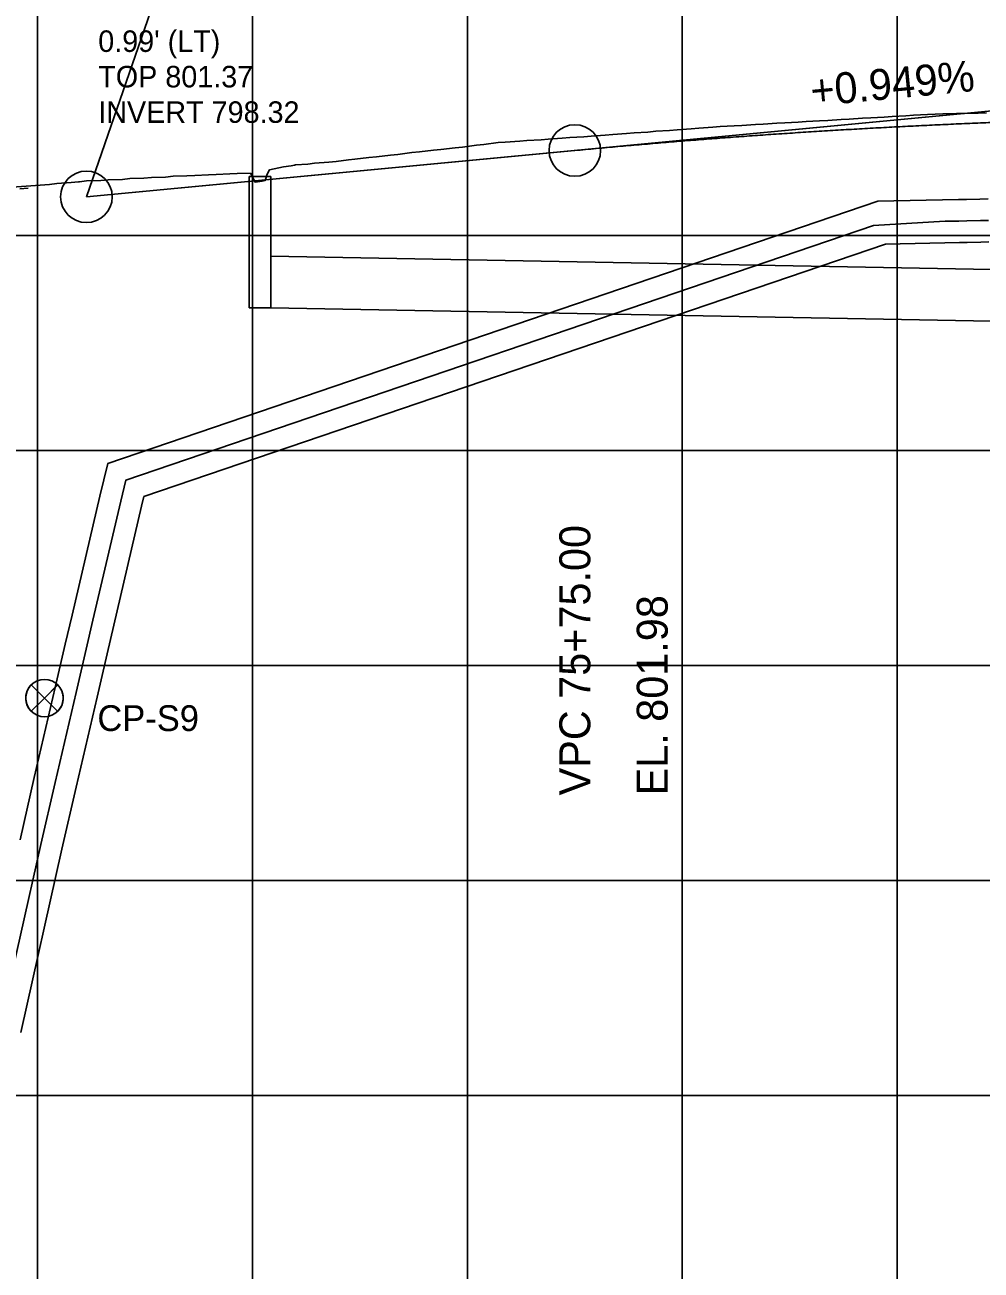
# Model space of a CAD drawing. Extents: x -7164 to 2214450, y -19642 to 253469.
# Drawn here: x 1447.1 to 1669.5, y -1740.6 to -1451 of the extents above; entities that cross this region are included whole.
import ezdxf

# ---------------------------------------------------------------- set-up
doc = ezdxf.new("R2010")
doc.units = 0
for name, color, linetype in [('DESIGN - PROFILE - Proposed', 7, 'Continuous'), ('DESIGN - PROFILE - Proposed Text', 7, 'Continuous'), ('DESIGN - SHEET - Light Grid', 7, 'Continuous'), ('SURVEY - PROFILE - Control with Text', 7, 'Continuous'), ('SURVEY - PROFILE - Drainage - Bridges', 7, 'Continuous'), ('SURVEY - PROFILE - Drainage - Storm Sewer', 7, 'Continuous'), ('SURVEY - PROFILE - Drainage - Storm Sewer Text', 7, 'Continuous'), ('SURVEY - PROFILE - Ground Line with Text', 7, 'Continuous'), ('SURVEY - PROFILE - Utilities - Cable with Text', 7, 'Continuous'), ('SURVEY - PROFILE - Utilities - Electric with Text', 7, 'Continuous'), ('XTREE', 7, 'Continuous')]:
    doc.layers.add(name, color=color, linetype=linetype)

msp = doc.modelspace()

# ---------------------------------------------------------------- linework, layer by layer
at = {"layer": 'DESIGN - PROFILE - Proposed'}
msp.add_line((1461.37, -1491.01), (1575, -1480.23), dxfattribs=at)
msp.add_line((1461.37, -1491.01), (1575, -1480.23), dxfattribs=at)
msp.add_spline([(1575, -1480.23), (1580, -1479.77), (1585, -1479.31), (1590, -1478.88), (1595, -1478.45), (1600, -1478.04), (1605, -1477.64), (1610, -1477.26), (1615, -1476.9), (1620, -1476.54), (1625, -1476.2), (1630, -1475.88), (1635, -1475.57), (1640, -1475.27), (1645, -1474.99), (1650, -1474.72), (1655, -1474.47), (1660, -1474.23), (1665, -1474.01), (1670, -1473.79), (1675, -1473.6), (1680, -1473.42), (1685, -1473.25), (1690, -1473.09), (1695, -1472.95), (1700, -1472.83), (1705, -1472.72), (1710, -1472.62), (1715, -1472.54), (1720, -1472.47), (1725, -1472.42), (1730, -1472.38), (1735, -1472.35), (1740, -1472.34), (1745, -1472.34), (1750, -1472.36), (1755, -1472.39), (1760, -1472.44), (1765, -1472.5), (1770, -1472.57), (1775, -1472.66), (1780, -1472.76), (1785, -1472.88), (1790, -1473.01), (1795, -1473.16), (1800, -1473.32), (1805, -1473.49), (1810, -1473.68), (1815, -1473.88), (1820, -1474.1), (1825, -1474.33)], degree=3, dxfattribs=at)
msp.add_spline([(1575, -1480.23), (1580, -1479.77), (1585, -1479.31), (1590, -1478.88), (1595, -1478.45), (1600, -1478.04), (1605, -1477.64), (1610, -1477.26), (1615, -1476.9), (1620, -1476.54), (1625, -1476.2), (1630, -1475.88), (1635, -1475.57), (1640, -1475.27), (1645, -1474.99), (1650, -1474.72), (1655, -1474.47), (1660, -1474.23), (1665, -1474.01), (1670, -1473.79), (1675, -1473.6), (1680, -1473.42), (1685, -1473.25), (1690, -1473.09), (1695, -1472.95), (1700, -1472.83), (1705, -1472.72), (1710, -1472.62), (1715, -1472.54), (1720, -1472.47), (1725, -1472.42), (1730, -1472.38), (1735, -1472.35), (1740, -1472.34), (1745, -1472.34), (1750, -1472.36), (1755, -1472.39), (1760, -1472.44), (1765, -1472.5), (1770, -1472.57), (1775, -1472.66), (1780, -1472.76), (1785, -1472.88), (1790, -1473.01), (1795, -1473.16), (1800, -1473.32), (1805, -1473.49), (1810, -1473.68), (1815, -1473.88), (1820, -1474.1), (1825, -1474.33)], degree=3, dxfattribs=at)
at = {"layer": 'DESIGN - PROFILE - Proposed Text'}
msp.add_line((1575, -1480.23), (1694.03, -1468.94), dxfattribs=at)
msp.add_line((1575, -1480.23), (1694.03, -1468.94), dxfattribs=at)
msp.add_lwpolyline([(1490.54, -1406.66), (1461.37, -1491.01)], dxfattribs=at)
msp.add_lwpolyline([(1490.54, -1406.66), (1461.37, -1491.01)], dxfattribs=at)
for centre in [(1575, -1480.23), (1575, -1480.23), (1461.37, -1491.01), (1461.37, -1491.01)]:
    msp.add_circle(centre, 6, dxfattribs=at)
at = {"layer": 'DESIGN - SHEET - Light Grid'}
for p, q in [((1450, -3000), (1450, -1000)), ((1450, -3000), (1450, -1000)), ((1500, -3000), (1500, -1000)), ((1500, -3000), (1500, -1000)), ((1550, -3000), (1550, -1000)), ((1550, -3000), (1550, -1000)), ((1600, -3000), (1600, -1000)), ((1600, -3000), (1600, -1000)), ((1650, -3000), (1650, -1000)), ((1650, -3000), (1650, -1000)), ((0, -1500), (12400, -1500)), ((0, -1500), (12400, -1500)), ((0, -1550), (12400, -1550)), ((0, -1550), (12400, -1550)), ((0, -1600), (12400, -1600)), ((0, -1600), (12400, -1600)), ((0, -1650), (12400, -1650)), ((0, -1650), (12400, -1650)), ((0, -1700), (12400, -1700)), ((0, -1700), (12400, -1700))]:
    msp.add_line(p, q, dxfattribs=at)
at = {"layer": 'SURVEY - PROFILE - Control with Text'}
for p, q in [((1451.6, -1607.6), (1454.69, -1604.51)), ((1451.6, -1607.6), (1454.69, -1604.51)), ((1448.52, -1604.52), (1451.6, -1607.6)), ((1448.52, -1604.52), (1451.6, -1607.6)), ((1448.54, -1610.66), (1451.6, -1607.6)), ((1448.54, -1610.66), (1451.6, -1607.6)), ((1451.6, -1607.6), (1454.67, -1610.67)), ((1451.6, -1607.6), (1454.67, -1610.67))]:
    msp.add_line(p, q, dxfattribs=at)
for points in [[(1448.53, -1604.53), (1451.6, -1607.6), (1448.55, -1610.65), (1448.29, -1610.4), (1448.04, -1610.07), (1447.88, -1609.83), (1447.71, -1609.51), (1447.56, -1609.18), (1447.47, -1608.9), (1447.39, -1608.64), (1447.33, -1608.35), (1447.29, -1608.06), (1447.27, -1607.8), (1447.26, -1607.47), (1447.28, -1607.2), (1447.31, -1606.96), (1447.34, -1606.76), (1447.39, -1606.53), (1447.47, -1606.26), (1447.54, -1606.05), (1447.64, -1605.82), (1447.81, -1605.47), (1448.01, -1605.14), (1448.29, -1604.78)], [(1448.53, -1604.53), (1451.6, -1607.6), (1448.55, -1610.65), (1448.29, -1610.4), (1448.04, -1610.07), (1447.88, -1609.83), (1447.71, -1609.51), (1447.56, -1609.18), (1447.47, -1608.9), (1447.39, -1608.64), (1447.33, -1608.35), (1447.29, -1608.06), (1447.27, -1607.8), (1447.26, -1607.47), (1447.28, -1607.2), (1447.31, -1606.96), (1447.34, -1606.76), (1447.39, -1606.53), (1447.47, -1606.26), (1447.54, -1606.05), (1447.64, -1605.82), (1447.81, -1605.47), (1448.01, -1605.14), (1448.29, -1604.78)], [(1454.67, -1604.53), (1451.6, -1607.6), (1454.67, -1610.67), (1454.86, -1610.47), (1455.09, -1610.2), (1455.32, -1609.86), (1455.46, -1609.61), (1455.65, -1609.21), (1455.75, -1608.92), (1455.83, -1608.63), (1455.88, -1608.4), (1455.93, -1608.07), (1455.95, -1607.82), (1455.96, -1607.51), (1455.94, -1607.21), (1455.92, -1606.99), (1455.87, -1606.72), (1455.83, -1606.52), (1455.75, -1606.27), (1455.62, -1605.91), (1455.53, -1605.7), (1455.42, -1605.49), (1455.2, -1605.14), (1454.95, -1604.81)], [(1454.67, -1604.53), (1451.6, -1607.6), (1454.67, -1610.67), (1454.86, -1610.47), (1455.09, -1610.2), (1455.32, -1609.86), (1455.46, -1609.61), (1455.65, -1609.21), (1455.75, -1608.92), (1455.83, -1608.63), (1455.88, -1608.4), (1455.93, -1608.07), (1455.95, -1607.82), (1455.96, -1607.51), (1455.94, -1607.21), (1455.92, -1606.99), (1455.87, -1606.72), (1455.83, -1606.52), (1455.75, -1606.27), (1455.62, -1605.91), (1455.53, -1605.7), (1455.42, -1605.49), (1455.2, -1605.14), (1454.95, -1604.81)]]:
    msp.add_lwpolyline(points, close=True, dxfattribs=at)
msp.add_circle((1451.61, -1607.59), 4.35, dxfattribs=at)
msp.add_circle((1451.61, -1607.59), 4.35, dxfattribs=at)
at = {"layer": 'SURVEY - PROFILE - Drainage - Bridges'}
msp.add_lwpolyline([(1445.87, -1489.12), (1447.78, -1488.99)], dxfattribs=at)
msp.add_lwpolyline([(1445.87, -1489.12), (1447.78, -1488.99)], dxfattribs=at)
at = {"layer": 'SURVEY - PROFILE - Drainage - Storm Sewer'}
for p, q in [((1501.74, -1486.3), (1499.24, -1486.3)), ((1499.24, -1486.3), (1499.24, -1516.8)), ((1501.74, -1486.3), (1499.24, -1486.3)), ((1499.24, -1486.3), (1499.24, -1516.8)), ((1501.74, -1486.3), (1504.24, -1486.3)), ((1501.74, -1486.3), (1504.24, -1486.3)), ((1504.24, -1516.8), (1504.24, -1486.3)), ((1504.24, -1516.8), (1504.24, -1486.3)), ((1504.24, -1504.8), (2097.49, -1515.9)), ((1504.24, -1504.8), (2097.49, -1515.9)), ((1499.24, -1516.8), (1504.24, -1516.8)), ((1499.24, -1516.8), (1504.24, -1516.8)), ((1504.24, -1516.8), (2097.49, -1527.9)), ((1504.24, -1516.8), (2097.49, -1527.9))]:
    msp.add_line(p, q, dxfattribs=at)
at = {"layer": 'SURVEY - PROFILE - Ground Line with Text'}
for points in [[(1562.17, -1478.06), (1563.83, -1477.92), (1567.13, -1477.72), (1568.83, -1477.57), (1572.09, -1477.37), (1573.83, -1477.22), (1577.06, -1477.02), (1578.83, -1476.86), (1582.04, -1476.66), (1583.83, -1476.5), (1587.03, -1476.3), (1588.83, -1476.13), (1592.02, -1475.93), (1593.83, -1475.77), (1597.03, -1475.57), (1598.83, -1475.4), (1602.05, -1475.2), (1603.83, -1475.04), (1607.07, -1474.84), (1608.83, -1474.68), (1612.05, -1474.48), (1613.83, -1474.38), (1617.01, -1474.19), (1618.83, -1474.09), (1621.98, -1473.9), (1623.83, -1473.8), (1626.96, -1473.61), (1628.83, -1473.51), (1631.95, -1473.32), (1633.83, -1473.22), (1636.95, -1473.03), (1638.83, -1472.92), (1641.95, -1472.74), (1643.83, -1472.63), (1646.97, -1472.44), (1648.83, -1472.34), (1651.99, -1472.15), (1653.83, -1472.04), (1657.03, -1471.85), (1658.83, -1471.75), (1660.64, -1471.71), (1663.83, -1471.65), (1665.69, -1471.61), (1668.83, -1471.54), (1670.74, -1471.5)], [(1562.17, -1478.06), (1563.83, -1477.92), (1567.13, -1477.72), (1568.83, -1477.57), (1572.09, -1477.37), (1573.83, -1477.22), (1577.06, -1477.02), (1578.83, -1476.86), (1582.04, -1476.66), (1583.83, -1476.5), (1587.03, -1476.3), (1588.83, -1476.13), (1592.02, -1475.93), (1593.83, -1475.77), (1597.03, -1475.57), (1598.83, -1475.4), (1602.05, -1475.2), (1603.83, -1475.04), (1607.07, -1474.84), (1608.83, -1474.68), (1612.05, -1474.48), (1613.83, -1474.38), (1617.01, -1474.19), (1618.83, -1474.09), (1621.98, -1473.9), (1623.83, -1473.8), (1626.96, -1473.61), (1628.83, -1473.51), (1631.95, -1473.32), (1633.83, -1473.22), (1636.95, -1473.03), (1638.83, -1472.92), (1641.95, -1472.74), (1643.83, -1472.63), (1646.97, -1472.44), (1648.83, -1472.34), (1651.99, -1472.15), (1653.83, -1472.04), (1657.03, -1471.85), (1658.83, -1471.75), (1660.64, -1471.71), (1663.83, -1471.65), (1665.69, -1471.61), (1668.83, -1471.54), (1670.74, -1471.5)], [(1427.68, -1489.89), (1449.53, -1488.35), (1452.79, -1488.1), (1454.52, -1487.93), (1457.85, -1487.68), (1459.5, -1487.51), (1459.76, -1487.49), (1461.4, -1487.29), (1464.76, -1487.24), (1466.45, -1487.03), (1469.76, -1486.97), (1471.48, -1486.76), (1474.76, -1486.7), (1476.51, -1486.48), (1479.76, -1486.42), (1481.53, -1486.2), (1484.76, -1486.13), (1486.56, -1486.01), (1489.76, -1485.91), (1491.57, -1485.79), (1494.76, -1485.68), (1496.43, -1485.58), (1499.54, -1485.48), (1500.07, -1486.54), (1500.61, -1487.6), (1502.25, -1487.35), (1502.99, -1487.2), (1503.42, -1485.74), (1503.99, -1484.71), (1507.22, -1484.03), (1508.98, -1483.8), (1509.79, -1483.63), (1510.02, -1483.6), (1512.91, -1483.37), (1514.44, -1483.21), (1517.73, -1482.94), (1519.44, -1482.77), (1522.33, -1482.4), (1523.83, -1482.27), (1527.1, -1481.85), (1528.83, -1481.71), (1532.1, -1481.28), (1533.83, -1481.14), (1537.1, -1480.71), (1538.83, -1480.57), (1542.11, -1480.14), (1543.83, -1480), (1547.13, -1479.57), (1548.83, -1479.42), (1552.15, -1478.99), (1553.83, -1478.85), (1557.19, -1478.4), (1558.83, -1478.26), (1562.17, -1478.06)], [(1427.68, -1489.89), (1449.53, -1488.35), (1452.79, -1488.1), (1454.52, -1487.93), (1457.85, -1487.68), (1459.5, -1487.51), (1459.76, -1487.49), (1461.4, -1487.29), (1464.76, -1487.24), (1466.45, -1487.03), (1469.76, -1486.97), (1471.48, -1486.76), (1474.76, -1486.7), (1476.51, -1486.48), (1479.76, -1486.42), (1481.53, -1486.2), (1484.76, -1486.13), (1486.56, -1486.01), (1489.76, -1485.91), (1491.57, -1485.79), (1494.76, -1485.68), (1496.43, -1485.58), (1499.54, -1485.48), (1500.07, -1486.54), (1500.61, -1487.6), (1502.25, -1487.35), (1502.99, -1487.2), (1503.42, -1485.74), (1503.99, -1484.71), (1507.22, -1484.03), (1508.98, -1483.8), (1509.79, -1483.63), (1510.02, -1483.6), (1512.91, -1483.37), (1514.44, -1483.21), (1517.73, -1482.94), (1519.44, -1482.77), (1522.33, -1482.4), (1523.83, -1482.27), (1527.1, -1481.85), (1528.83, -1481.71), (1532.1, -1481.28), (1533.83, -1481.14), (1537.1, -1480.71), (1538.83, -1480.57), (1542.11, -1480.14), (1543.83, -1480), (1547.13, -1479.57), (1548.83, -1479.42), (1552.15, -1478.99), (1553.83, -1478.85), (1557.19, -1478.4), (1558.83, -1478.26), (1562.17, -1478.06)]]:
    msp.add_lwpolyline(points, dxfattribs=at)
at = {"layer": 'SURVEY - PROFILE - Utilities - Cable with Text'}
for points in [[(1446.1, -1685.36), (1455.67, -1642.77), (1458.97, -1628.32), (1463.83, -1607.39), (1466.16, -1597.33), (1467.75, -1590.6), (1474.21, -1562.97), (1474.75, -1560.74), (1647.27, -1501.98)], [(1446.1, -1685.36), (1455.67, -1642.77), (1458.97, -1628.32), (1463.83, -1607.39), (1466.16, -1597.33), (1467.75, -1590.6), (1474.21, -1562.97), (1474.75, -1560.74), (1647.27, -1501.98)], [(1647.27, -1501.98), (1664.46, -1501.64), (1666.29, -1501.6), (1669.46, -1501.53), (1671.34, -1501.49)], [(1647.27, -1501.98), (1664.46, -1501.64), (1666.29, -1501.6), (1669.46, -1501.53), (1671.34, -1501.49)]]:
    msp.add_lwpolyline(points, dxfattribs=at)
at = {"layer": 'SURVEY - PROFILE - Utilities - Electric with Text'}
for points in [[(1645.52, -1492.01), (1664.25, -1491.64), (1666.09, -1491.6), (1669.25, -1491.54), (1671.13, -1491.5)], [(1645.52, -1492.01), (1664.25, -1491.64), (1666.09, -1491.6), (1669.25, -1491.54), (1671.13, -1491.5)], [(1445.92, -1640.56), (1449.22, -1626.08), (1454.08, -1605.13), (1456.43, -1595.05), (1458.02, -1588.31), (1464.49, -1560.65), (1466.33, -1553.04), (1645.52, -1492.01)], [(1445.92, -1640.56), (1449.22, -1626.08), (1454.08, -1605.13), (1456.43, -1595.05), (1458.02, -1588.31), (1464.49, -1560.65), (1466.33, -1553.04), (1645.52, -1492.01)], [(1644.45, -1497.66), (1658.52, -1496.8), (1659.81, -1496.73), (1661.13, -1496.7), (1664.35, -1496.64), (1666.19, -1496.6), (1669.36, -1496.54), (1671.23, -1496.49)], [(1644.45, -1497.66), (1658.52, -1496.8), (1659.81, -1496.73), (1661.13, -1496.7), (1664.35, -1496.64), (1666.19, -1496.6), (1669.36, -1496.54), (1671.23, -1496.49)], [(1441.32, -1683.83), (1450.79, -1641.67), (1454.09, -1627.2), (1458.96, -1606.26), (1461.29, -1596.19), (1462.88, -1589.45), (1469.35, -1561.81), (1470.54, -1556.89), (1470.54, -1556.89), (1644.45, -1497.66)], [(1441.32, -1683.83), (1450.79, -1641.67), (1454.09, -1627.2), (1458.96, -1606.26), (1461.29, -1596.19), (1462.88, -1589.45), (1469.35, -1561.81), (1470.54, -1556.89), (1470.54, -1556.89), (1644.45, -1497.66)]]:
    msp.add_lwpolyline(points, dxfattribs=at)
at = {"layer": 'XTREE'}
msp.add_line((1461.37, -1491.01), (1700, -1468.38), dxfattribs=at)
msp.add_line((1461.37, -1491.01), (1700, -1468.38), dxfattribs=at)

# ---------------------------------------------------------------- texts
at = {"layer": 'DESIGN - PROFILE - Proposed Text'}
for s, rotation, p in [('+0.949%', 5.4183, (1630.16, -1469.98)), ('+0.949%', 5.4183, (1630.16, -1469.98)), ('VPC 75+75.00 ', 90, (1578.6, -1630.23)), ('VPC 75+75.00 ', 90, (1578.6, -1630.23)), ('EL. 801.98', 90, (1596.6, -1630.23)), ('EL. 801.98', 90, (1596.6, -1630.23))]:
    msp.add_text(s, height=7.2, rotation=rotation, dxfattribs=at).set_placement(p)
at = {"layer": 'SURVEY - PROFILE - Control with Text'}
msp.add_text('CP-S9', height=6, dxfattribs=at).set_placement((1463.92, -1615.26))
msp.add_text('CP-S9', height=6, dxfattribs=at).set_placement((1463.92, -1615.26))
at = {"layer": 'SURVEY - PROFILE - Drainage - Storm Sewer Text'}
for s, p in [("0.99' (LT)", (1464.12, -1457.3)), ("0.99' (LT)", (1464.12, -1457.3)), ('TOP 801.37', (1464.12, -1465.55)), ('TOP 801.37', (1464.12, -1465.55)), ('INVERT 798.32', (1464.12, -1473.8)), ('INVERT 798.32', (1464.12, -1473.8))]:
    msp.add_text(s, height=5, dxfattribs=at).set_placement(p)

doc.saveas('drawing.dxf')
